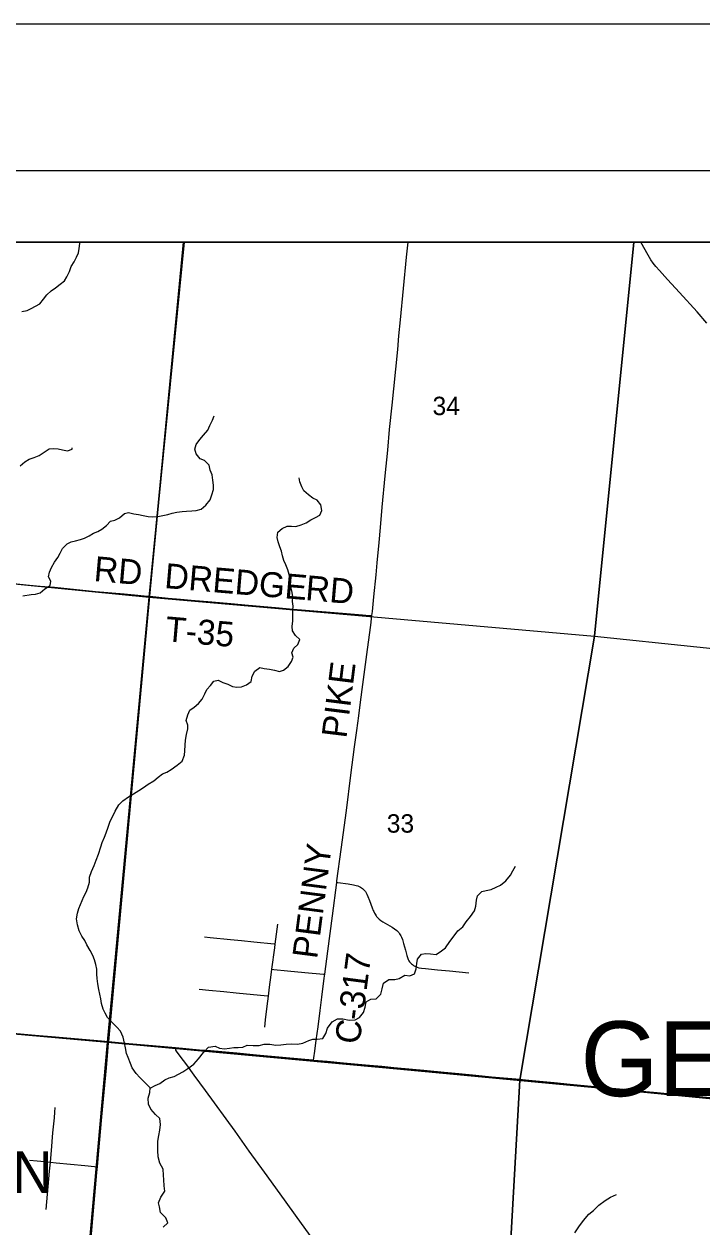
# Model space of a CAD drawing. Extents: x 0 to 1134, y 0 to 440.
# Drawn here: x 379 to 425.2, y 357.8 to 440 of the extents above; entities that cross this region are included whole.
import ezdxf

# ---------------------------------------------------------------- set-up
doc = ezdxf.new("R2010")
doc.units = 0
for name, color, linetype in [('Default', 7, 'Continuous'), ('GM_X_Corporation_Text', 7, 'Continuous'), ('GM_X_County_Road', 7, 'Continuous'), ('GM_X_County_Road_Text', 7, 'Continuous'), ('GM_X_Minor_River', 7, 'Continuous'), ('GM_X_Rail_Line', 7, 'Continuous'), ('GM_X_Section', 7, 'Continuous'), ('GM_X_Section_Text', 7, 'Continuous'), ('GM_X_State_Route', 7, 'Continuous'), ('GM_X_Township_Road', 7, 'Continuous'), ('GM_X_Township_Road_Text', 7, 'Continuous'), ('GM_X_Township_Text', 7, 'Continuous'), ('GM_X_Unincorporated', 7, 'Continuous'), ('SH_Border', 7, 'Continuous'), ('SH_Cut_Line', 7, 'Continuous'), ('SH_Text', 7, 'Continuous')]:
    doc.layers.add(name, color=color, linetype=linetype)

msp = doc.modelspace()

# ---------------------------------------------------------------- linework, layer by layer
at = {"layer": 'Default'}
for points in [[(389.903, 425.107), (359.861, 425.107), (357.826, 403.782), (387.522, 400.856)], [(420.604, 425.107), (389.903, 425.107), (387.522, 400.856), (417.916, 398.191)], [(451.04, 425.107), (420.604, 425.107), (417.916, 398.191), (445.863, 395.269), (447.995, 410.028)]]:
    msp.add_lwpolyline(points, close=True, dxfattribs=at)
at = {"layer": 'GM_X_County_Road'}
for points in [[(402.721, 399.589), (402.757, 399.86), (402.859, 400.88), (403, 402.365), (403.077, 403.2), (403.206, 404.592), (403.296, 405.613), (403.424, 407.005), (403.624, 409.138), (403.794, 410.901), (403.929, 412.292), (404.1, 413.96), (404.209, 415.073), (404.479, 417.762), (404.563, 418.69), (404.668, 419.803), (404.875, 421.936), (405.079, 424.07), (405.183, 425.107)], [(425.579, 419.561), (424.91, 420.338), (423.725, 421.655), (422.904, 422.545), (422.338, 423.163), (422.095, 423.445), (421.924, 423.663), (421.768, 423.892), (421.576, 424.21), (421.074, 425.107)], [(400.315, 381.364), (400.33, 381.477), (400.619, 383.6), (400.975, 386.279), (401.287, 388.681), (401.54, 390.622), (401.689, 391.729), (401.829, 392.745), (401.948, 393.669), (402.103, 394.871), (402.416, 397.273), (402.636, 398.936), (402.721, 399.589)], [(399.496, 375.084), (399.7, 376.672), (400.018, 379.074), (400.315, 381.364)], [(398.742, 369.205), (398.762, 369.372), (398.818, 369.835), (398.921, 370.572), (399.041, 371.497), (399.177, 372.607), (399.289, 373.531), (399.462, 374.824), (399.496, 375.084)], [(383.967, 361.939), (384.065, 363.014), (384.264, 365.335), (384.416, 367.005), (384.579, 368.674), (384.678, 369.788), (384.732, 370.384), (384.74, 370.468)], [(400.721, 354.178), (400.564, 354.394), (399.964, 355.224), (398.983, 356.582), (397.62, 358.471), (396.75, 359.681), (395.39, 361.572), (394.351, 363), (393.373, 364.363), (391.348, 367.153), (390.587, 368.194), (390.093, 368.891), (389.641, 369.484), (389.372, 369.839), (389.343, 369.891), (389.325, 369.946), (389.304, 370.053)], [(383.203, 353.329), (383.362, 355.032), (383.515, 356.796), (383.648, 358.374), (383.929, 361.529), (383.967, 361.939)]]:
    msp.add_lwpolyline(points, dxfattribs=at)
at = {"layer": 'GM_X_Minor_River'}
for points in [[(378.825, 420.366), (379.178, 420.436), (379.465, 420.565), (379.752, 420.716), (380.062, 420.89), (380.297, 421.202), (380.532, 421.503), (380.833, 421.768), (381.122, 421.976), (381.435, 422.241), (381.724, 422.449), (381.89, 422.741), (382.069, 423.1), (382.191, 423.426), (382.404, 423.762), (382.559, 424.076), (382.68, 424.38), (382.744, 424.674), (382.776, 425.015), (382.769, 425.107)], [(391.214, 411.916), (391.529, 412.249), (391.65, 412.565), (391.83, 412.935), (391.951, 413.228)], [(378.881, 400.939), (379.45, 401.037), (379.745, 401.041), (380.065, 401.135), (380.401, 401.421), (380.758, 401.639), (380.8, 401.945), (380.638, 402.245), (380.714, 402.55), (380.858, 402.876), (381.06, 403.235), (381.283, 403.547), (381.428, 403.862), (381.594, 404.176), (381.909, 404.497), (382.195, 404.626), (382.492, 404.698), (382.823, 404.78), (383.109, 404.875), (383.408, 405.038), (383.718, 405.211), (384.005, 405.34), (384.293, 405.503), (384.605, 405.734), (384.885, 406.045), (385.181, 406.105), (385.48, 406.256), (385.827, 406.554), (386.113, 406.638), (386.473, 406.537), (386.79, 406.506), (387.105, 406.429), (387.444, 406.364), (387.749, 406.333), (388.101, 406.369), (388.443, 406.417), (388.785, 406.487), (389.093, 406.582), (389.401, 406.653), (389.776, 406.689), (390.072, 406.715), (390.424, 406.751), (390.719, 406.766), (391.073, 406.848), (391.386, 407.124), (391.668, 407.503), (391.79, 407.841), (391.901, 408.213), (391.909, 408.509), (391.861, 408.84), (391.813, 409.194), (391.686, 409.527), (391.615, 409.859), (391.294, 410.174), (391.002, 410.296), (390.717, 410.644), (390.634, 410.965), (390.733, 411.281), (390.968, 411.616), (391.214, 411.916)], [(378.712, 409.814), (379.026, 410.102), (379.325, 410.276), (379.668, 410.392), (380, 410.519), (380.346, 410.749), (380.681, 410.99), (380.976, 411.005), (381.293, 410.974), (381.608, 410.909), (381.936, 410.854), (382.267, 410.948), (382.258, 411.05)], [(390.145, 392.113), (390.045, 392.431), (390.157, 392.815), (390.301, 393.13), (390.59, 393.338), (390.879, 393.581), (391.125, 393.87), (391.316, 394.24), (391.448, 394.532), (391.693, 394.822), (391.928, 395.111), (392.224, 395.172), (392.537, 395.015), (392.874, 394.893), (393.199, 394.737), (393.493, 394.706), (393.811, 394.732), (394.166, 394.859), (394.467, 395.09), (394.555, 395.44), (394.734, 395.788), (395.058, 396.041), (395.362, 395.965), (395.724, 395.921), (396.062, 395.855), (396.4, 395.767), (396.686, 395.862), (396.998, 396.115), (397.234, 396.461), (397.344, 396.754), (397.249, 397.052), (397.382, 397.356), (397.672, 397.621), (397.794, 397.948), (397.506, 398.229), (397.287, 398.541), (397.284, 398.837), (397.317, 399.234), (397.312, 399.939), (397.354, 400.234), (397.305, 400.554), (397.324, 400.86), (397.264, 401.158), (397.215, 401.455), (397.166, 401.752), (397.129, 402.071), (397.069, 402.391), (396.975, 402.712), (396.837, 403.057), (396.708, 403.344), (396.614, 403.677), (396.555, 403.997), (396.426, 404.296), (396.321, 404.617), (396.261, 404.926), (396.293, 405.277), (396.594, 405.542), (396.927, 405.704), (397.233, 405.708), (397.527, 405.677), (397.882, 405.782), (398.226, 405.932), (398.548, 406.139), (398.87, 406.29), (399.157, 406.453), (399.301, 406.768), (399.232, 407.145), (398.991, 407.481), (398.688, 407.614), (398.388, 407.827), (398.077, 408.108), (397.937, 408.396), (397.798, 408.718), (397.76, 409.003)], [(389.414, 389.36), (389.759, 389.652), (389.923, 390.049), (389.95, 390.345), (389.977, 390.732), (390.005, 391.084), (390.066, 391.459), (390.162, 391.857), (390.145, 392.113)], [(388.48, 357.811), (388.78, 358.115), (388.647, 358.446), (388.287, 358.804), (388.212, 359.192), (388.158, 359.477), (388.311, 359.851), (388.578, 360.258), (388.537, 360.634), (388.508, 361.034), (388.489, 361.353), (388.46, 361.774), (388.237, 362.187), (388.128, 362.61), (388.111, 363.043), (388.115, 363.35), (388.107, 363.681), (388.169, 364.067), (388.242, 364.431), (388.292, 364.817), (388.24, 365.228), (387.936, 365.516), (387.633, 365.862), (387.466, 366.217), (387.448, 366.616), (387.567, 367.002), (387.571, 367.32), (387.256, 367.654), (386.873, 368.024), (386.626, 368.311), (386.357, 368.69), (386.247, 368.999), (386.081, 369.388), (385.959, 369.675), (385.895, 370.063), (385.831, 370.371), (385.745, 370.793), (385.567, 371.194), (385.297, 371.482), (384.914, 371.851), (384.667, 372.139), (384.5, 372.426), (384.378, 372.712), (384.269, 373.089), (384.215, 373.397), (384.14, 373.728), (384.075, 374.048), (384.012, 374.425), (383.971, 374.801), (383.951, 375.097), (383.944, 375.428), (383.88, 375.759), (383.781, 376.068), (383.671, 376.365), (383.481, 376.72), (383.269, 377.099), (383.114, 377.397), (382.923, 377.684), (382.746, 378.05), (382.614, 378.473), (382.551, 378.873), (382.612, 379.259), (382.707, 379.577), (383.059, 380.393), (383.211, 380.687), (383.328, 380.982), (383.436, 381.379), (383.44, 381.71), (383.581, 382.095), (383.758, 382.514), (383.899, 382.889), (384.052, 383.285), (384.206, 383.785), (384.312, 384.079), (384.465, 384.442), (384.571, 384.748), (384.713, 385.134), (384.855, 385.554), (385.053, 385.938), (385.182, 386.233), (385.438, 386.651), (385.715, 386.944), (386.094, 387.202), (386.45, 387.414), (386.806, 387.637), (387.127, 387.838), (387.438, 388.062), (387.828, 388.297), (388.139, 388.555), (388.426, 388.768), (388.724, 388.901), (389.023, 389.08), (389.414, 389.36)], [(387.571, 367.298), (387.926, 367.476), (388.236, 367.631), (388.592, 367.866), (388.89, 367.999), (389.21, 368.109), (389.52, 368.254), (389.818, 368.421), (390.163, 368.656), (390.554, 368.948), (390.888, 369.308), (391.213, 369.737), (391.571, 370.109), (392.016, 370.172), (392.311, 370.043), (392.663, 369.993), (393.006, 370.046), (393.302, 370.088), (393.587, 370.085), (393.918, 370.104), (394.205, 370.248), (394.603, 370.209), (395.025, 370.227), (395.356, 370.303), (395.744, 370.299), (396.153, 370.237), (396.507, 370.267), (396.872, 370.319), (397.26, 370.326), (397.647, 370.31), (398.012, 370.386), (398.402, 370.563), (398.688, 370.662), (398.973, 370.659), (399.361, 370.689), (399.582, 371.039), (399.677, 371.414), (400.002, 371.832), (400.369, 372.032), (400.722, 372.051), (401.177, 371.943), (401.576, 371.972), (401.874, 372.128), (402.14, 372.478), (402.259, 372.83), (402.32, 373.205), (402.653, 373.395), (403.006, 373.402), (403.318, 373.717), (403.425, 374.092), (403.498, 374.478), (403.877, 374.736), (404.287, 374.72), (404.573, 374.796), (404.975, 375.031), (405.305, 374.981), (405.614, 375.114), (405.732, 375.455), (405.782, 375.83), (405.832, 376.114), (406.109, 376.452), (406.395, 376.495), (406.714, 376.491), (407.1, 376.441), (407.457, 376.687), (407.744, 376.9), (408.046, 377.318), (408.254, 377.612), (408.59, 378.052), (408.913, 378.333), (409.156, 378.661), (409.445, 379.033), (409.712, 379.417), (409.819, 379.746), (409.858, 380.144), (409.919, 380.44), (410.219, 380.744), (410.527, 380.809), (410.847, 380.885), (411.202, 381.029), (411.489, 381.162), (411.869, 381.476), (412.17, 381.86), (412.344, 382.154), (412.53, 382.471)], [(416.576, 357.423), (416.832, 357.83), (417.156, 358.271), (417.515, 358.688), (417.849, 358.957), (418.218, 359.317), (418.632, 359.631), (419.011, 359.866), (419.423, 360.032)]]:
    msp.add_lwpolyline(points, dxfattribs=at)
at = {"layer": 'GM_X_Rail_Line'}
msp.add_lwpolyline([(359.658, 425.107), (356.732, 392.679), (354.955, 373.119), (389.225, 370.057), (427.833, 366.421)], dxfattribs=at)
at = {"layer": 'GM_X_Section'}
for points in [[(387.522, 400.856), (384.666, 370.445), (354.999, 373.096), (357.826, 403.782)], [(387.522, 400.856), (417.916, 398.191), (412.822, 367.851), (384.666, 370.445)], [(445.863, 395.269), (443.166, 364.917), (412.822, 367.851), (417.916, 398.191)], [(354.999, 373.096), (384.666, 370.445), (382.013, 340.653), (352.002, 343.082)], [(384.666, 370.445), (412.822, 367.851), (411.123, 338.033), (382.013, 340.653)], [(412.822, 367.851), (443.166, 364.917), (440.456, 335.125), (411.123, 338.033)]]:
    msp.add_lwpolyline(points, close=True, dxfattribs=at)
at = {"layer": 'GM_X_State_Route'}
for points in [[(384.74, 370.468), (384.271, 370.511), (381.115, 370.782), (379.723, 370.907), (377.217, 371.134), (374.154, 371.405), (372.948, 371.512), (372.112, 371.584), (371.335, 371.657)], [(425.809, 366.644), (424.583, 366.757), (423.119, 366.895), (422.192, 366.989), (421.171, 367.082), (419.863, 367.205), (418.395, 367.355), (416.262, 367.553), (415.148, 367.657), (414.407, 367.73), (413.665, 367.801), (412.552, 367.908), (410.882, 368.064), (409.801, 368.167), (408.655, 368.272), (407.646, 368.369), (406.26, 368.508), (404.218, 368.689), (403.385, 368.775), (402.271, 368.873), (400.787, 369.014), (399.674, 369.117), (398.742, 369.205), (398.654, 369.214), (396.612, 369.394), (394.842, 369.558), (393.496, 369.686), (391.695, 369.844), (390.952, 369.903), (389.304, 370.053), (388.539, 370.122), (386.127, 370.342), (384.74, 370.468)]]:
    msp.add_lwpolyline(points, dxfattribs=at)
at = {"layer": 'GM_X_Township_Road'}
for points in [[(367.227, 402.821), (367.348, 402.813), (367.568, 402.794), (368.36, 402.72), (371.179, 402.457), (372.296, 402.346), (373.491, 402.226), (374.715, 402.121), (375.655, 402.03), (377.027, 401.899), (377.836, 401.817), (379.124, 401.698), (380.071, 401.61), (381.059, 401.519), (381.917, 401.44), (383.86, 401.24), (385.809, 401.074), (386.733, 400.989), (387.38, 400.921), (387.554, 400.906)], [(387.554, 400.906), (388.165, 400.845), (388.814, 400.786), (389.65, 400.713), (390.391, 400.643), (391.783, 400.519), (393.083, 400.408), (394.289, 400.302), (396.146, 400.142), (397.352, 400.032), (399.023, 399.886), (400.978, 399.72), (402.07, 399.638), (402.554, 399.602), (402.721, 399.589)], [(400.315, 381.364), (400.381, 381.356), (401.101, 381.272), (401.471, 381.201), (401.648, 381.156), (401.759, 381.119), (401.848, 381.082), (401.934, 381.033), (402.001, 380.986), (402.07, 380.937), (402.141, 380.875), (402.215, 380.804), (402.272, 380.73), (402.326, 380.648), (402.368, 380.567), (402.437, 380.407), (402.548, 380.128), (402.745, 379.622), (402.815, 379.45), (402.847, 379.376), (402.896, 379.263), (402.938, 379.181), (403, 379.08), (403.041, 379.027), (403.101, 378.959), (403.157, 378.902), (403.224, 378.846), (403.332, 378.759), (403.459, 378.673), (403.776, 378.478), (404.107, 378.293), (404.267, 378.19), (404.418, 378.069), (404.546, 377.938), (404.612, 377.854), (404.657, 377.785), (404.696, 377.704), (404.732, 377.624), (404.798, 377.45), (404.878, 377.183), (405.002, 376.734), (405.098, 376.375), (405.204, 376.099), (405.249, 376.01), (405.295, 375.938), (405.359, 375.864), (405.429, 375.8), (405.493, 375.741), (405.559, 375.689), (405.643, 375.64), (405.732, 375.595), (405.818, 375.563), (405.927, 375.531), (406.092, 375.504), (406.368, 375.475), (407.187, 375.398), (408.013, 375.319), (409.345, 375.191)], [(396.119, 377.151), (396.213, 377.825), (396.307, 378.5)], [(391.299, 377.645), (391.671, 377.603), (393.065, 377.46), (393.81, 377.391), (394.648, 377.304), (396.041, 377.159), (396.119, 377.151)], [(395.89, 375.427), (396.083, 376.888), (396.119, 377.151)], [(395.659, 373.597), (395.738, 374.2), (395.839, 375.036), (395.89, 375.427)], [(395.89, 375.427), (396.015, 375.416), (396.95, 375.328), (398.147, 375.212), (399.413, 375.092), (399.496, 375.084)], [(390.921, 374.066), (391.584, 374.001), (392.612, 373.9), (393.452, 373.823), (395.582, 373.605), (395.659, 373.597)], [(395.4, 371.48), (395.461, 371.971), (395.568, 372.9), (395.659, 373.597)], [(380.768, 362.243), (380.843, 363.045), (380.946, 364.26), (381.046, 365.287), (381.078, 365.661), (381.104, 365.972)], [(379.35, 362.374), (379.86, 362.329), (380.606, 362.261), (380.768, 362.243)], [(380.482, 359.025), (380.571, 360.055), (380.711, 361.644), (380.768, 362.243)], [(380.768, 362.243), (381.167, 362.198), (383.13, 362.021), (383.789, 361.956), (383.967, 361.939)]]:
    msp.add_lwpolyline(points, dxfattribs=at)
at = {"layer": 'GM_X_Unincorporated'}
for points in [[(383.508, 356.812), (383.641, 358.39), (383.922, 361.545), (383.96, 361.955), (384.058, 363.03), (384.258, 365.351), (384.409, 367.021), (384.572, 368.69), (384.671, 369.804), (384.725, 370.4), (384.733, 370.484), (387.548, 400.922), (389.85, 425.107), (205.806, 425.107)], [(539, 425.107), (389.85, 425.107), (387.548, 400.922), (384.733, 370.484), (384.725, 370.4), (384.671, 369.804), (384.572, 368.69), (384.409, 367.021), (384.258, 365.351), (384.058, 363.03), (383.96, 361.955), (383.922, 361.545), (383.641, 358.39), (383.508, 356.812)]]:
    msp.add_lwpolyline(points, dxfattribs=at)
at = {"layer": 'SH_Border'}
msp.add_lwpolyline([(30, 430), (670, 430), (670, 10), (30, 10)], close=True, dxfattribs=at)
at = {"layer": 'SH_Cut_Line'}
msp.add_lwpolyline([(0, 0), (680, 0), (680, 440), (0, 440)], close=True, dxfattribs=at)
msp.add_lwpolyline([(539, 17.107), (539, 425.107), (205.806, 425.107)], dxfattribs=at)
at = {"layer": 'SH_Text'}
msp.add_lwpolyline([(131, 425.107), (539, 425.107), (539, 17.107), (131, 17.107)], close=True, dxfattribs=at)

# ---------------------------------------------------------------- texts
at = {"layer": 'GM_X_Corporation_Text'}
msp.add_text('HAMPTON', height=2.8409, rotation=0.00001, dxfattribs=at).set_placement((361.919, 360.14))
at = {"layer": 'GM_X_County_Road_Text'}
for s, rotation, p in [('PIKE', 82.91347, (400.972, 391.162)), ('PENNY', 82.59522, (398.973, 376.092)), ('C-317', 82.53494, (401.869, 370.253))]:
    msp.add_text(s, height=1.7045, rotation=rotation, dxfattribs=at).set_placement(p)
at = {"layer": 'GM_X_Section_Text'}
for s, p in [('34', (406.857, 413.285)), ('33', (403.732, 384.761))]:
    msp.add_text(s, height=1.2557, rotation=0.00001, dxfattribs=at).set_placement(p)
at = {"layer": 'GM_X_Township_Road_Text'}
for s, rotation, p in [('RD', 355.0698, (383.695, 401.951)), ('DREDGE', 355.12244, (388.515, 401.477)), ('RD', 355.0736, (398.139, 400.651)), ('T-35', 355.05961, (388.572, 397.839))]:
    msp.add_text(s, height=1.7045, rotation=rotation, dxfattribs=at).set_placement(p)
at = {"layer": 'GM_X_Township_Text'}
msp.add_text('GERMAN', height=5.1136, rotation=0.00001, dxfattribs=at).set_placement((416.959, 366.758))

doc.saveas('drawing.dxf')
